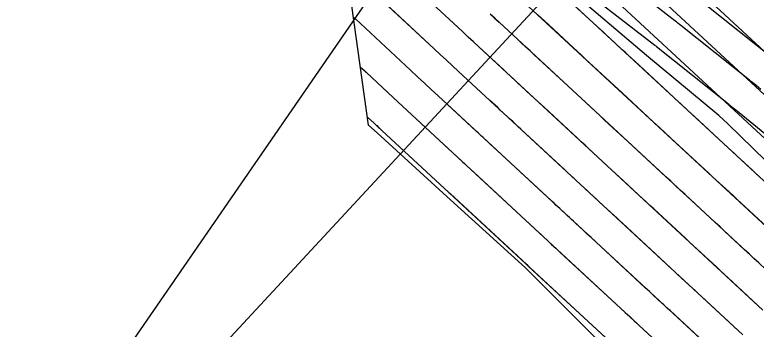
# Model space of a CAD drawing. Extents: x 954385 to 988206, y 1868364 to 1924553.
# Drawn here: x 955700.4 to 955770.3, y 1922926.4 to 1922956 of the extents above; entities that cross this region are included whole.
import ezdxf

# ---------------------------------------------------------------- set-up
doc = ezdxf.new("R2010")
doc.units = 0
for name, color, linetype in [('1', 7, 'Continuous'), ('Ex_Major Contours', 7, 'Continuous'), ('Ex_Minor Contours', 7, 'Continuous'), ('Perimeter', 7, 'Continuous'), ('Proposed Fill', 7, 'Continuous'), ('Slopes', 7, 'Continuous')]:
    doc.layers.add(name, color=color, linetype=linetype)

msp = doc.modelspace()

# ---------------------------------------------------------------- linework, layer by layer
for points in [[(955770.717, 1922949.013), (955770.042, 1922949.559), (955769.946, 1922949.636), (955769.851, 1922949.713), (955769.755, 1922949.79), (955769.659, 1922949.866), (955763.184, 1922955.035), (955763.043, 1922955.147), (955762.901, 1922955.259), (955762.759, 1922955.371), (955762.617, 1922955.482), (955755.009, 1922961.408)], [(955752.877, 1922959.29), (955760.722, 1922953.179), (955760.764, 1922953.147), (955760.806, 1922953.113), (955760.848, 1922953.08), (955760.89, 1922953.047), (955767.671, 1922947.634), (955767.713, 1922947.6), (955767.755, 1922947.566), (955767.797, 1922947.533), (955767.839, 1922947.499), (955768.644, 1922946.848), (955768.667, 1922946.829), (955776.271, 1922940.598)], [(955771.777, 1922951.995), (955765.478, 1922957.023)]]:
    msp.add_lwpolyline(points)
at = {"layer": '1'}
for points in [[(955718.315, 1923001.666), (955725.337, 1922995.12), (955725.477, 1922994.989), (955725.618, 1922994.859), (955754.162, 1922968.271), (955754.256, 1922968.183), (955754.349, 1922968.096), (955754.443, 1922968.009), (955754.537, 1922967.921), (955754.989, 1922967.498), (955755.044, 1922967.447), (955755.099, 1922967.396), (955755.154, 1922967.345), (955755.209, 1922967.294), (955755.472, 1922967.049), (955755.505, 1922967.018), (955755.538, 1922966.987), (955755.571, 1922966.956), (955755.604, 1922966.925), (955784.039, 1922940.568)], [(955770.913, 1922928.194), (955744.124, 1922953.026), (955743.626, 1922953.488), (955743.129, 1922953.949), (955742.632, 1922954.412), (955742.135, 1922954.874), (955736.578, 1922960.052), (955736.522, 1922960.104), (955736.41, 1922960.208), (955736.355, 1922960.26), (955713.325, 1922981.711), (955713.196, 1922981.831), (955713.068, 1922981.951), (955712.939, 1922982.071), (955712.81, 1922982.191), (955705.98, 1922988.559), (955705.866, 1922988.665), (955705.753, 1922988.771), (955705.64, 1922988.877), (955705.527, 1922988.984), (955698.657, 1922995.473)], [(955755.6, 1922925.105), (955748.52, 1922932.172), (955741.121, 1922938.902), (955734.531, 1922944.916), (955733.734, 1922945.646), (955731.954, 1922958.28), (955724.952, 1922965.428), (955717.953, 1922972.579), (955710.853, 1922979.625), (955703.824, 1922986.744), (955697.034, 1922994.115)], [(955707.268, 1922983.257), (955710.982, 1922979.794), (955711.084, 1922979.699), (955733.387, 1922958.925), (955733.459, 1922958.857), (955739.912, 1922952.845), (955740.486, 1922952.311), (955741.06, 1922951.776), (955741.635, 1922951.243), (955742.21, 1922950.709), (955769.017, 1922925.862)], [(955753.691, 1922964.609), (955781.796, 1922938.557)], [(955779.553, 1922936.546), (955751.777, 1922962.292)], [(955777.309, 1922934.536), (955749.864, 1922959.976)], [(955775.066, 1922932.525), (955747.95, 1922957.659)], [(955732.298, 1922955.839), (955732.433, 1922955.713), (955732.491, 1922955.659), (955737.689, 1922950.816), (955738.341, 1922950.21), (955738.992, 1922949.604), (955739.644, 1922948.998), (955740.297, 1922948.393), (955767.121, 1922923.529)], [(955745.197, 1922956.122), (955745.617, 1922955.732), (955746.037, 1922955.343), (955772.823, 1922930.514)], [(955732.963, 1922951.121), (955733.303, 1922950.803), (955733.359, 1922950.75), (955733.416, 1922950.697), (955733.473, 1922950.644), (955733.53, 1922950.591), (955736.046, 1922948.247), (955736.485, 1922947.838), (955736.924, 1922947.43), (955737.363, 1922947.023), (955737.802, 1922946.615), (955765.225, 1922921.196)], [(955733.627, 1922946.402), (955734.261, 1922945.81), (955734.32, 1922945.755), (955734.38, 1922945.7), (955734.439, 1922945.644), (955734.498, 1922945.589), (955734.736, 1922945.367), (955734.795, 1922945.312), (955734.855, 1922945.257), (955734.914, 1922945.201), (955734.974, 1922945.146), (955763.329, 1922918.863)]]:
    msp.add_lwpolyline(points, dxfattribs=at)
at = {"layer": 'Ex_Major Contours'}
for points in [[(955772.088, 1922935.286), (955769.235, 1922937.931), (955768.856, 1922938.282), (955768.477, 1922938.633), (955768.097, 1922938.985), (955767.718, 1922939.336), (955766.202, 1922940.741), (955765.823, 1922941.092), (955765.444, 1922941.444), (955765.064, 1922941.795), (955764.685, 1922942.147), (955762.208, 1922944.443), (955761.675, 1922944.938), (955761.142, 1922945.432), (955760.608, 1922945.926), (955760.075, 1922946.421), (955757.642, 1922948.675), (955757.259, 1922949.031), (955756.875, 1922949.386), (955756.492, 1922949.742), (955756.108, 1922950.097), (955754.574, 1922951.52), (955754.191, 1922951.875), (955753.808, 1922952.231), (955753.424, 1922952.586), (955753.041, 1922952.942), (955750.694, 1922955.118), (955750.351, 1922955.436), (955750.008, 1922955.753), (955749.666, 1922956.071)], [(955732.963, 1922951.121), (955733.359, 1922950.751), (955733.529, 1922950.593), (955736.047, 1922948.247), (955736.486, 1922947.839), (955736.925, 1922947.431), (955737.364, 1922947.023), (955737.803, 1922946.615), (955742.588, 1922942.18), (955742.764, 1922942.017), (955742.94, 1922941.855), (955743.379, 1922941.448), (955743.642, 1922941.203), (955749.836, 1922935.459), (955749.933, 1922935.37), (955750.029, 1922935.281), (955750.125, 1922935.192), (955750.222, 1922935.102), (955750.607, 1922934.745), (955750.799, 1922934.567), (955750.992, 1922934.388), (955751.382, 1922934.027), (955751.479, 1922933.936), (955751.576, 1922933.846), (955751.673, 1922933.756), (955751.771, 1922933.666), (955757.921, 1922927.968), (955758.136, 1922927.769), (955758.35, 1922927.57), (955758.779, 1922927.173), (955758.993, 1922926.974), (955759.208, 1922926.775), (955765.225, 1922921.197)]]:
    msp.add_lwpolyline(points, dxfattribs=at)
at = {"layer": 'Ex_Minor Contours'}
for points in [[(955770.913, 1922928.195), (955768.036, 1922930.862), (955767.667, 1922931.204), (955767.297, 1922931.547), (955766.928, 1922931.89), (955766.558, 1922932.232), (955765.079, 1922933.602), (955764.71, 1922933.945), (955764.34, 1922934.288), (955763.971, 1922934.63), (955763.601, 1922934.973), (955760.62, 1922937.735), (955760.258, 1922938.07), (955759.897, 1922938.405), (955759.535, 1922938.74), (955759.174, 1922939.075), (955757.722, 1922940.421), (955757.363, 1922940.754), (955757.005, 1922941.086), (955756.646, 1922941.418), (955756.288, 1922941.75), (955754.854, 1922943.08), (955754.495, 1922943.412), (955754.137, 1922943.744), (955753.778, 1922944.076), (955753.42, 1922944.409), (955750.311, 1922947.291), (955749.991, 1922947.588), (955749.671, 1922947.885), (955749.351, 1922948.182), (955749.031, 1922948.478), (955747.751, 1922949.665), (955747.431, 1922949.962), (955747.111, 1922950.259), (955746.791, 1922950.556), (955746.47, 1922950.852), (955744.124, 1922953.027), (955743.627, 1922953.488), (955743.13, 1922953.95), (955742.633, 1922954.412), (955742.136, 1922954.875), (955736.578, 1922960.052)], [(955769.017, 1922925.862), (955765.094, 1922929.5), (955764.811, 1922929.761), (955764.529, 1922930.023), (955764.247, 1922930.284), (955763.965, 1922930.546), (955762.836, 1922931.592), (955762.554, 1922931.853), (955762.272, 1922932.115), (955761.99, 1922932.376), (955761.708, 1922932.638), (955757.67, 1922936.379), (955757.397, 1922936.632), (955757.123, 1922936.885), (955756.85, 1922937.139), (955756.576, 1922937.392), (955755.478, 1922938.41), (955755.207, 1922938.662), (955754.936, 1922938.913), (955754.665, 1922939.164), (955754.394, 1922939.415), (955753.31, 1922940.42), (955753.039, 1922940.672), (955752.768, 1922940.923), (955752.496, 1922941.174), (955752.225, 1922941.426), (955748.088, 1922945.262), (955747.845, 1922945.487), (955747.603, 1922945.712), (955747.36, 1922945.937), (955747.118, 1922946.162), (955746.147, 1922947.062), (955745.904, 1922947.287), (955745.662, 1922947.512), (955745.419, 1922947.737), (955745.176, 1922947.962), (955742.211, 1922950.71), (955741.636, 1922951.243), (955741.061, 1922951.777), (955740.487, 1922952.311), (955739.913, 1922952.845), (955733.454, 1922958.863)], [(955770.545, 1922940.806), (955770.254, 1922941.076), (955769.963, 1922941.346), (955768.799, 1922942.424), (955768.508, 1922942.694), (955768.217, 1922942.963), (955767.926, 1922943.233), (955767.635, 1922943.503), (955764.451, 1922946.454), (955763.831, 1922947.03), (955763.21, 1922947.605), (955762.589, 1922948.18), (955761.969, 1922948.756), (955758.837, 1922951.658), (955758.541, 1922951.933), (955758.245, 1922952.207), (955757.948, 1922952.482), (955757.652, 1922952.756), (955756.468, 1922953.855), (955756.172, 1922954.129), (955755.876, 1922954.404), (955755.58, 1922954.678), (955755.284, 1922954.953), (955751.988, 1922958.008)], [(955767.121, 1922923.529), (955762.151, 1922928.137), (955761.956, 1922928.318), (955761.761, 1922928.498), (955761.567, 1922928.679), (955761.372, 1922928.859), (955760.593, 1922929.581), (955760.399, 1922929.761), (955760.204, 1922929.942), (955760.009, 1922930.122), (955759.814, 1922930.303), (955754.72, 1922935.023), (955754.535, 1922935.194), (955754.35, 1922935.366), (955754.165, 1922935.538), (955753.979, 1922935.709), (955753.235, 1922936.399), (955753.052, 1922936.569), (955752.868, 1922936.74), (955752.684, 1922936.91), (955752.5, 1922937.08), (955751.766, 1922937.761), (955751.582, 1922937.932), (955751.398, 1922938.102), (955751.215, 1922938.272), (955751.031, 1922938.443), (955745.865, 1922943.233), (955745.535, 1922943.539), (955745.204, 1922943.845), (955744.543, 1922944.458), (955744.378, 1922944.611), (955744.213, 1922944.765), (955744.048, 1922944.918), (955743.882, 1922945.071), (955740.297, 1922948.394), (955739.645, 1922948.999), (955738.993, 1922949.604), (955738.341, 1922950.21), (955737.69, 1922950.816), (955732.491, 1922955.66), (955732.414, 1922955.732), (955732.298, 1922955.84)], [(955770.522, 1922932.648), (955770.065, 1922933.071), (955769.608, 1922933.495), (955769.151, 1922933.919), (955767.323, 1922935.613), (955766.866, 1922936.037), (955766.408, 1922936.46), (955765.951, 1922936.884), (955765.494, 1922937.308), (955763.57, 1922939.091), (955763.12, 1922939.508), (955762.67, 1922939.924), (955762.22, 1922940.341), (955761.771, 1922940.758), (955759.965, 1922942.432), (955759.519, 1922942.846), (955759.073, 1922943.259), (955758.627, 1922943.672), (955758.181, 1922944.086), (955756.398, 1922945.739), (955755.952, 1922946.152), (955755.506, 1922946.565), (955755.06, 1922946.979), (955754.614, 1922947.392), (955752.534, 1922949.321), (955752.137, 1922949.689), (955751.739, 1922950.058), (955751.342, 1922950.426), (955750.944, 1922950.795), (955749.354, 1922952.269), (955748.957, 1922952.638), (955748.559, 1922953.006), (955748.162, 1922953.375), (955747.764, 1922953.743), (955746.038, 1922955.343), (955745.618, 1922955.733), (955745.198, 1922956.123)], [(955733.628, 1922946.401), (955734.261, 1922945.812), (955734.439, 1922945.645), (955734.737, 1922945.368), (955734.796, 1922945.313), (955734.856, 1922945.257), (955734.915, 1922945.202), (955734.975, 1922945.147), (955741.294, 1922939.289), (955741.419, 1922939.174), (955748.642, 1922932.476), (955748.821, 1922932.31), (955756.028, 1922925.633)]]:
    msp.add_lwpolyline(points, dxfattribs=at)
at = {"layer": 'Perimeter'}
for points in [[(955788.816, 1922925.006), (955781.811, 1922932.144), (955781.416, 1922932.503), (955774.772, 1922938.789), (955767.591, 1922945.749), (955766.746, 1922946.533), (955759.925, 1922952.211), (955752.308, 1922958.724), (955750.988, 1922959.908), (955744.76, 1922964.747), (955736.807, 1922970.905), (955733.738, 1922973.18), (955728.675, 1922976.877), (955720.379, 1922982.68), (955715.5, 1922985.982), (955712.503, 1922987.995), (955704.411, 1922993.991), (955698.475, 1922998.944)], [(955755.6, 1922925.105), (955748.52, 1922932.172), (955741.121, 1922938.902), (955734.531, 1922944.916), (955733.734, 1922945.646), (955731.954, 1922958.28), (955724.952, 1922965.428), (955717.953, 1922972.579), (955710.853, 1922979.625), (955703.824, 1922986.744), (955697.034, 1922994.115)]]:
    msp.add_lwpolyline(points, dxfattribs=at)
at = {"layer": 'Proposed Fill'}
msp.add_lwpolyline([(955802.765, 1922910.953), (955797.354, 1922916.518), (955795.949, 1922917.997), (955788.816, 1922925.006), (955781.811, 1922932.144), (955781.416, 1922932.503), (955774.772, 1922938.789), (955767.591, 1922945.749), (955766.746, 1922946.533), (955759.925, 1922952.211), (955752.308, 1922958.724), (955750.988, 1922959.908), (955744.76, 1922964.747), (955736.807, 1922970.905), (955733.738, 1922973.18), (955728.675, 1922976.877), (955720.379, 1922982.68), (955715.5, 1922985.982), (955712.503, 1922987.995), (955704.411, 1922993.991), (955698.475, 1922998.944)], dxfattribs=at)
at = {"layer": 'Slopes'}
for points in [[(955807.131, 1923018.928), (955642.239, 1922841.021), (955643.571, 1922846.871), (955642.239, 1922841.021), (955647.972, 1922842.793)], [(955707.131, 1922918.928), (955770.061, 1923010.305), (955769.585, 1923004.324), (955770.061, 1923010.305), (955764.643, 1923007.727)]]:
    msp.add_lwpolyline(points, dxfattribs=at)

doc.saveas('drawing.dxf')
